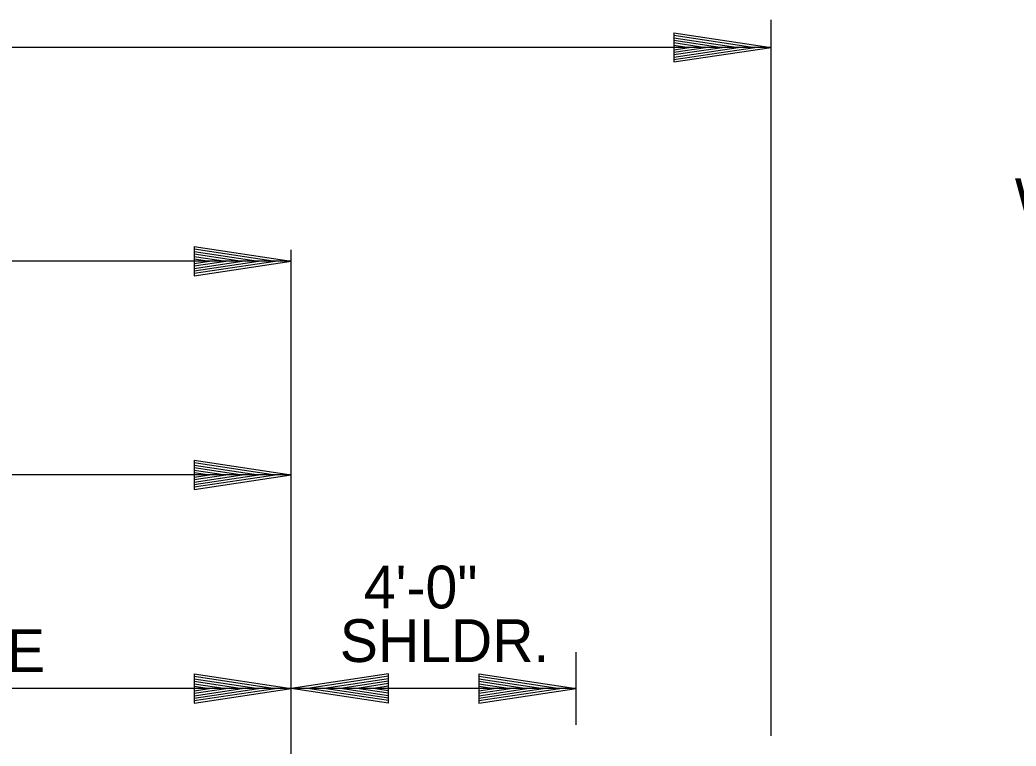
# Model space of a CAD drawing. Extents: x 1671357 to 13005564, y 567358 to 14261451.
# Drawn here: x 12758463.79 to 12758477.78, y 14259906.24 to 14259916.44 of the extents above; entities that cross this region are included whole.
import ezdxf

# ---------------------------------------------------------------- set-up
doc = ezdxf.new("R2010")
doc.units = 0
doc.layers.add('Default', color=7, linetype='Continuous')
doc.layers.add('R_Draft', color=7, linetype='Continuous')

msp = doc.modelspace()

# ---------------------------------------------------------------- linework, layer by layer
at = {"layer": 'Default'}
for p, q in [((12758474.344, 14259906.384), (12758474.344, 14259916.437)), ((12758474.344, 14259916.051), (12758438.256, 14259916.051)), ((12758467.605, 14259903.481), (12758467.605, 14259913.207)), ((12758467.605, 14259913.051), (12758445.603, 14259913.051)), ((12758467.605, 14259910.051), (12758445.603, 14259910.051)), ((12758471.605, 14259906.54), (12758471.605, 14259907.558)), ((12758467.605, 14259907.051), (12758456.604, 14259907.051)), ((12758471.605, 14259907.051), (12758467.605, 14259907.051))]:
    msp.add_line(p, q, dxfattribs=at)
at = {"layer": 'R_Draft'}
for p, q in [((12758472.979, 14259916.256), (12758474.344, 14259916.051)), ((12758472.979, 14259916.256), (12758472.979, 14259915.847)), ((12758472.979, 14259916.222), (12758474.116, 14259916.051)), ((12758472.979, 14259916.187), (12758473.882, 14259916.051)), ((12758472.979, 14259916.153), (12758473.654, 14259916.051)), ((12758472.979, 14259916.118), (12758473.423, 14259916.051)), ((12758472.979, 14259916.083), (12758473.195, 14259916.051)), ((12758472.979, 14259915.847), (12758474.344, 14259916.051)), ((12758472.979, 14259915.984), (12758473.423, 14259916.051)), ((12758472.979, 14259915.916), (12758473.882, 14259916.051)), ((12758472.979, 14259915.881), (12758474.116, 14259916.051)), ((12758472.979, 14259915.95), (12758473.654, 14259916.051)), ((12758472.979, 14259916.019), (12758473.195, 14259916.051)), ((12758466.24, 14259913.256), (12758467.605, 14259913.051)), ((12758466.24, 14259913.256), (12758466.24, 14259912.846)), ((12758466.24, 14259913.222), (12758467.377, 14259913.051)), ((12758466.24, 14259913.187), (12758467.142, 14259913.051)), ((12758466.24, 14259913.153), (12758466.915, 14259913.051)), ((12758466.24, 14259913.117), (12758466.684, 14259913.051)), ((12758466.24, 14259913.083), (12758466.456, 14259913.051)), ((12758466.24, 14259912.846), (12758467.605, 14259913.051)), ((12758466.24, 14259912.984), (12758466.684, 14259913.051)), ((12758466.24, 14259912.915), (12758467.142, 14259913.051)), ((12758466.24, 14259912.88), (12758467.377, 14259913.051)), ((12758466.24, 14259912.949), (12758466.915, 14259913.051)), ((12758466.24, 14259913.019), (12758466.456, 14259913.051)), ((12758466.24, 14259910.255), (12758467.605, 14259910.051)), ((12758466.24, 14259910.255), (12758466.24, 14259909.846)), ((12758466.24, 14259910.221), (12758467.377, 14259910.051)), ((12758466.24, 14259910.187), (12758467.142, 14259910.051)), ((12758466.24, 14259910.152), (12758466.915, 14259910.051)), ((12758466.24, 14259910.117), (12758466.684, 14259910.051)), ((12758466.24, 14259910.083), (12758466.456, 14259910.051)), ((12758466.24, 14259909.846), (12758467.605, 14259910.051)), ((12758466.24, 14259909.984), (12758466.684, 14259910.051)), ((12758466.24, 14259909.915), (12758467.142, 14259910.051)), ((12758466.24, 14259909.88), (12758467.377, 14259910.051)), ((12758466.24, 14259909.949), (12758466.915, 14259910.051)), ((12758466.24, 14259910.019), (12758466.456, 14259910.051)), ((12758466.24, 14259907.255), (12758467.605, 14259907.051)), ((12758466.24, 14259907.255), (12758466.24, 14259906.846)), ((12758466.24, 14259907.221), (12758467.377, 14259907.051)), ((12758466.24, 14259907.186), (12758467.142, 14259907.051)), ((12758466.24, 14259907.152), (12758466.915, 14259907.051)), ((12758468.97, 14259907.255), (12758467.605, 14259907.051)), ((12758468.97, 14259907.255), (12758467.605, 14259907.051)), ((12758468.97, 14259907.221), (12758467.833, 14259907.051)), ((12758468.97, 14259907.221), (12758467.833, 14259907.051)), ((12758468.97, 14259907.186), (12758468.068, 14259907.051)), ((12758468.97, 14259907.186), (12758468.068, 14259907.051)), ((12758468.97, 14259907.152), (12758468.295, 14259907.051)), ((12758468.97, 14259907.152), (12758468.295, 14259907.051)), ((12758468.97, 14259906.846), (12758468.97, 14259907.255)), ((12758468.97, 14259906.846), (12758468.97, 14259907.255)), ((12758470.24, 14259907.255), (12758471.605, 14259907.051)), ((12758470.24, 14259907.255), (12758470.24, 14259906.846)), ((12758470.24, 14259907.221), (12758471.377, 14259907.051)), ((12758470.24, 14259907.186), (12758471.143, 14259907.051)), ((12758470.24, 14259907.152), (12758470.915, 14259907.051)), ((12758466.24, 14259907.117), (12758466.684, 14259907.051)), ((12758466.24, 14259907.083), (12758466.456, 14259907.051)), ((12758466.24, 14259906.846), (12758467.605, 14259907.051)), ((12758466.24, 14259906.984), (12758466.684, 14259907.051)), ((12758466.24, 14259906.915), (12758467.142, 14259907.051)), ((12758466.24, 14259906.88), (12758467.377, 14259907.051)), ((12758466.24, 14259906.949), (12758466.915, 14259907.051)), ((12758466.24, 14259907.019), (12758466.456, 14259907.051)), ((12758468.97, 14259906.846), (12758467.605, 14259907.051)), ((12758468.97, 14259906.846), (12758467.605, 14259907.051)), ((12758468.97, 14259906.88), (12758467.833, 14259907.051)), ((12758468.97, 14259906.88), (12758467.833, 14259907.051)), ((12758468.97, 14259906.915), (12758468.068, 14259907.051)), ((12758468.97, 14259906.915), (12758468.068, 14259907.051)), ((12758468.97, 14259906.949), (12758468.295, 14259907.051)), ((12758468.97, 14259906.949), (12758468.295, 14259907.051)), ((12758468.97, 14259907.118), (12758468.526, 14259907.051)), ((12758468.97, 14259907.118), (12758468.526, 14259907.051)), ((12758468.97, 14259906.984), (12758468.526, 14259907.051)), ((12758468.97, 14259906.984), (12758468.526, 14259907.051)), ((12758468.97, 14259907.083), (12758468.755, 14259907.051)), ((12758468.97, 14259907.083), (12758468.755, 14259907.051)), ((12758468.97, 14259907.019), (12758468.755, 14259907.051)), ((12758468.97, 14259907.019), (12758468.755, 14259907.051)), ((12758470.24, 14259907.117), (12758470.684, 14259907.051)), ((12758470.24, 14259907.083), (12758470.456, 14259907.051)), ((12758470.24, 14259906.846), (12758471.605, 14259907.051)), ((12758470.24, 14259906.984), (12758470.684, 14259907.051)), ((12758470.24, 14259906.915), (12758471.143, 14259907.051)), ((12758470.24, 14259906.88), (12758471.377, 14259907.051)), ((12758470.24, 14259906.949), (12758470.915, 14259907.051)), ((12758470.24, 14259907.019), (12758470.456, 14259907.051))]:
    msp.add_line(p, q, dxfattribs=at)

# ---------------------------------------------------------------- texts
for s, height, p in [('WILL NOT BE MADE FOR MATERIAL PLACED IN', 0.60006, (12758477.767, 14259913.611)), ('4\'-0"', 0.6001, (12758468.623, 14259908.174)), ('SHLDR.', 0.6001, (12758468.286, 14259907.422)), ('10\'-0" LANE', 0.60006, (12758459.782, 14259907.28))]:
    msp.add_text(s, height=height, dxfattribs=at).set_placement(p)

doc.saveas('drawing.dxf')
